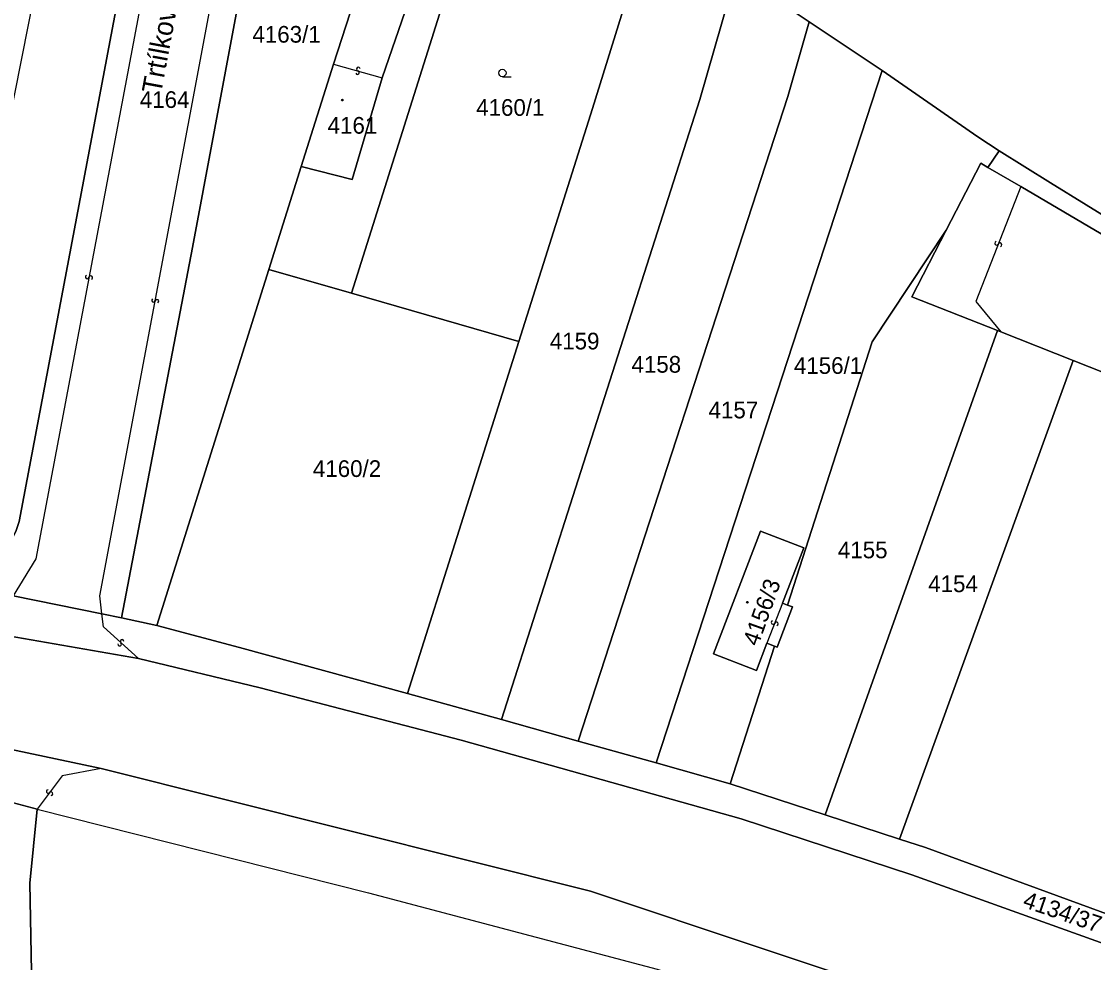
# Model space of a CAD drawing. Extents: x -598233 to -596890, y -1157848 to -1156431.
# Drawn here: x -597448.1 to -597338.9, y -1157671.9 to -1157576 of the extents above; entities that cross this region are included whole.
import ezdxf

# ---------------------------------------------------------------- set-up
doc = ezdxf.new("R2010")
doc.units = 0
for name, color, linetype in [('Level 1', 7, 'Continuous'), ('Level 11', 7, 'Continuous'), ('Level 13', 7, 'Continuous'), ('Level 3', 7, 'Continuous'), ('Level 4', 7, 'Continuous'), ('Level 5', 7, 'Continuous'), ('Level 57', 7, 'Continuous'), ('Level 60', 7, 'Continuous'), ('Vrstva 60', 7, 'Continuous')]:
    doc.layers.add(name, color=color, linetype=linetype)

msp = doc.modelspace()

# ---------------------------------------------------------------- linework, layer by layer
at = {"layer": 'Level 1'}
for points in [[(-597419.51, -1157539.31), (-597430.68, -1157599.02), (-597437.92, -1157636.75)], [(-597399.13, -1157555.01), (-597414.49, -1157603.68)], [(-597383.86, -1157565.29), (-597389.93, -1157584.86), (-597397.44, -1157608.59)], [(-597437.68, -1157570.5), (-597448.34, -1157626.95), (-597448.68, -1157627.96), (-597449.08, -1157628.75), (-597449.62, -1157629.58), (-597450.37, -1157630.49), (-597451.01, -1157631.05), (-597451.87, -1157631.68), (-597452.7, -1157632.14), (-597453.65, -1157632.52), (-597454.92, -1157632.83), (-597456.09, -1157632.92), (-597457.12, -1157632.87)], [(-597375.32, -1157571.07), (-597379, -1157583.96), (-597399.2, -1157647.11)], [(-597375.32, -1157571.07), (-597367.88, -1157576.04)], [(-597416.31, -1157580.35), (-597413.78, -1157572.49)], [(-597413.78, -1157572.49), (-597408.69, -1157573.97), (-597411.36, -1157581.74)], [(-597367.88, -1157576.04), (-597370.04, -1157583.64), (-597391.41, -1157649.3)], [(-597367.88, -1157576.04), (-597360.44, -1157581)], [(-597419.61, -1157590.79), (-597416.31, -1157580.35)], [(-597383.45, -1157651.52), (-597360.44, -1157581)], [(-597360.44, -1157581), (-597350.71, -1157587.75), (-597348.54, -1157589.17)], [(-597411.36, -1157581.74), (-597414.41, -1157592.1), (-597419.61, -1157590.79)], [(-597349.67, -1157590.87), (-597348.54, -1157589.17)], [(-597348.54, -1157589.17), (-597343.31, -1157592.43), (-597336.02, -1157596.93), (-597306.09, -1157615.82), (-597305.39, -1157615), (-597304.52, -1157615.14)], [(-597419.61, -1157590.79), (-597422.91, -1157601.26)], [(-597349.67, -1157590.87), (-597350.39, -1157590.45), (-597353.91, -1157597.27)], [(-597346.33, -1157592.83), (-597349.67, -1157590.87)], [(-597340.97, -1157610.55), (-597320.83, -1157618.5), (-597317.39, -1157609.87), (-597346.33, -1157592.83)], [(-597370.07, -1157635.44), (-597361.45, -1157608.65), (-597353.91, -1157597.27)], [(-597353.91, -1157597.27), (-597357.41, -1157604.06), (-597348.68, -1157607.5)], [(-597434.32, -1157637.51), (-597422.91, -1157601.26)], [(-597422.91, -1157601.26), (-597414.49, -1157603.68)], [(-597414.49, -1157603.68), (-597397.44, -1157608.59)], [(-597366.26, -1157656.8), (-597348.68, -1157607.5)], [(-597348.68, -1157607.5), (-597348.36, -1157607.63)], [(-597348.36, -1157607.63), (-597340.97, -1157610.55)], [(-597408.78, -1157644.44), (-597397.44, -1157608.59)], [(-597358.67, -1157659.27), (-597340.97, -1157610.55)], [(-597372.17, -1157639.34), (-597373.24, -1157642.1), (-597377.61, -1157640.42), (-597372.82, -1157627.93), (-597368.42, -1157629.63), (-597370.59, -1157635.24)], [(-597439.91, -1157636.35), (-597448.95, -1157634.52)], [(-597370.07, -1157635.44), (-597369.56, -1157635.64), (-597371.14, -1157639.74), (-597371.42, -1157639.63)], [(-597370.59, -1157635.24), (-597370.07, -1157635.44)], [(-597457.3, -1157637.23), (-597436.18, -1157640.9)], [(-597437.92, -1157636.75), (-597439.91, -1157636.35)], [(-597434.32, -1157637.51), (-597437.92, -1157636.75)], [(-597408.78, -1157644.44), (-597425.88, -1157639.75), (-597434.32, -1157637.51)], [(-597371.42, -1157639.63), (-597372.17, -1157639.34)], [(-597371.42, -1157639.63), (-597375.93, -1157653.64)], [(-597436.18, -1157640.9), (-597423.8, -1157643.87), (-597403.31, -1157649.2), (-597374.8, -1157657.21), (-597357.42, -1157662.9), (-597326.65, -1157673.96), (-597297.15, -1157684.79), (-597270.46, -1157695.74), (-597265.69, -1157697.96)], [(-597399.2, -1157647.11), (-597408.78, -1157644.44)], [(-597391.41, -1157649.3), (-597399.2, -1157647.11)], [(-597457.99, -1157648.3), (-597439.97, -1157652.08)], [(-597383.45, -1157651.52), (-597391.41, -1157649.3)], [(-597375.93, -1157653.64), (-597383.45, -1157651.52)], [(-597337.71, -1157682.1), (-597390.15, -1157664.59), (-597439.97, -1157652.08)], [(-597366.26, -1157656.8), (-597375.93, -1157653.64)], [(-597453.17, -1157654.48), (-597446.51, -1157656.23)], [(-597446.51, -1157656.23), (-597447.26, -1157663.77), (-597446.18, -1157721.5), (-597439.5, -1157735.11), (-597440.8, -1157749.81), (-597441.39, -1157757.1), (-597445.29, -1157799.48), (-597444.76, -1157801.04), (-597443.5, -1157801.77), (-597424.08, -1157803.13), (-597410.52, -1157804.32), (-597407.14, -1157805), (-597404.46, -1157806.32), (-597402.73, -1157808.02), (-597393.66, -1157818.32), (-597392.48, -1157819.39), (-597391.68, -1157819.71)], [(-597446.51, -1157656.23), (-597412.77, -1157664.74), (-597383.36, -1157672.54)], [(-597358.67, -1157659.27), (-597366.26, -1157656.8)], [(-597325.9, -1157671.16), (-597356.03, -1157660.15), (-597358.67, -1157659.27)]]:
    msp.add_lwpolyline(points, dxfattribs=at)
at = {"layer": 'Level 13'}
for centre, start, end in [((-597413.89, -1157581.22), 201.4731, 74.0631), ((-597413.79, -1157580.86), 21.6876, 253.7856), ((-597348.78, -1157598.61), 105.8487, 338.4387), ((-597348.44, -1157598.75), 286.0631, 158.1611), ((-597441.4, -1157602.03), 116.4759, 349.0659), ((-597441.04, -1157602.1), 296.6904, 168.7884), ((-597434.66, -1157604.43), 116.745, 348.843), ((-597434.3, -1157604.5), 296.5306, 169.1206), ((-597371.55, -1157637.22), 106.0833, 338.6733), ((-597371.21, -1157637.36), 286.2978, 158.3958), ((-597438.1, -1157639.42), 175.2268, 47.3248), ((-597437.85, -1157639.14), 355.0123, 227.6023), ((-597445.39, -1157654.43), 90.126, 322.716), ((-597445.09, -1157654.65), 270.3405, 142.4384)]:
    msp.add_arc(centre, 0.184, start, end, dxfattribs=at)
at = {"layer": 'Level 3'}
for points in [[(-597427.98, -1157532.17), (-597435.81, -1157573.38), (-597446.63, -1157630.74), (-597448.95, -1157634.52)], [(-597439.91, -1157636.35), (-597440.12, -1157634.5), (-597428.85, -1157574.44), (-597421.33, -1157537.67)], [(-597437.68, -1157570.5), (-597445.96, -1157568.95), (-597456.74, -1157623.29), (-597467.19, -1157621.72)], [(-597416.31, -1157580.35), (-597411.36, -1157581.74)], [(-597346.33, -1157592.83), (-597350.89, -1157604.52), (-597348.36, -1157607.63)], [(-597370.59, -1157635.24), (-597372.17, -1157639.34)], [(-597436.18, -1157640.9), (-597439.76, -1157637.66), (-597439.91, -1157636.35)], [(-597439.97, -1157652.08), (-597443.96, -1157652.85), (-597446.51, -1157656.23)]]:
    msp.add_lwpolyline(points, dxfattribs=at)
at = {"layer": 'Level 5'}
msp.add_line((-597399.12, -1157581.64), (-597398.24, -1157581.64), dxfattribs=at)
for centre, radius in [((-597399.12, -1157581.26), 0.375), ((-597415.42, -1157584.02), 0.09), ((-597415.42, -1157584.02), 0.0521), ((-597374.17, -1157635.16), 0.09), ((-597374.17, -1157635.16), 0.0521)]:
    msp.add_circle(centre, radius, dxfattribs=at)
at = {"layer": 'Level 60'}
for points in [[(-597419.51, -1157539.31), (-597430.68, -1157599.02), (-597437.92, -1157636.75), (-597439.91, -1157636.35), (-597448.95, -1157634.52), (-597457.12, -1157632.87), (-597456.09, -1157632.92), (-597454.92, -1157632.83), (-597453.65, -1157632.52), (-597452.7, -1157632.14), (-597451.87, -1157631.68), (-597451.01, -1157631.05), (-597450.37, -1157630.49), (-597449.62, -1157629.58), (-597449.08, -1157628.75), (-597448.68, -1157627.96), (-597448.34, -1157626.95), (-597437.68, -1157570.5)], [(-597437.68, -1157570.5), (-597448.34, -1157626.95), (-597448.68, -1157627.96), (-597449.08, -1157628.75), (-597449.62, -1157629.58), (-597450.37, -1157630.49), (-597451.01, -1157631.05), (-597451.87, -1157631.68), (-597452.7, -1157632.14), (-597453.65, -1157632.52), (-597454.92, -1157632.83), (-597456.09, -1157632.92), (-597457.12, -1157632.87), (-597466.33, -1157630.83), (-597487.79, -1157626.41), (-597506.02, -1157622.77), (-597511.08, -1157621.8), (-597585.99, -1157606.84), (-597594, -1157605.23), (-597610.38, -1157601.88), (-597649.27, -1157593.89)], [(-597336.02, -1157596.93), (-597343.31, -1157592.43), (-597348.54, -1157589.17), (-597350.71, -1157587.75), (-597360.44, -1157581), (-597367.88, -1157576.04), (-597375.32, -1157571.07)], [(-597448.95, -1157634.52), (-597439.91, -1157636.35), (-597437.92, -1157636.75), (-597434.32, -1157637.51), (-597425.88, -1157639.75), (-597408.78, -1157644.44), (-597399.2, -1157647.11), (-597391.41, -1157649.3), (-597383.45, -1157651.52), (-597375.93, -1157653.64), (-597366.26, -1157656.8), (-597358.67, -1157659.27), (-597356.03, -1157660.15), (-597325.9, -1157671.16)], [(-597326.65, -1157673.96), (-597357.42, -1157662.9), (-597374.8, -1157657.21), (-597403.31, -1157649.2), (-597423.8, -1157643.87), (-597436.18, -1157640.9), (-597457.3, -1157637.23)], [(-597446.18, -1157721.5), (-597447.26, -1157663.77), (-597446.51, -1157656.23), (-597412.77, -1157664.74), (-597383.36, -1157672.54)]]:
    msp.add_lwpolyline(points, dxfattribs=at)
for points in [[(-597430.68, -1157599.02), (-597419.51, -1157539.31), (-597413.31, -1157544.19), (-597406.72, -1157549.47), (-597413.78, -1157572.49), (-597416.31, -1157580.35), (-597419.61, -1157590.79), (-597422.91, -1157601.26), (-597434.32, -1157637.51), (-597437.92, -1157636.75)], [(-597408.69, -1157573.97), (-597413.78, -1157572.49), (-597406.72, -1157549.47), (-597403.51, -1157552.09), (-597399.13, -1157555.01), (-597414.49, -1157603.68), (-597422.91, -1157601.26), (-597419.61, -1157590.79), (-597414.41, -1157592.1), (-597411.36, -1157581.74)], [(-597383.86, -1157565.29), (-597389.93, -1157584.86), (-597397.44, -1157608.59), (-597414.49, -1157603.68), (-597399.13, -1157555.01)], [(-597375.32, -1157571.07), (-597379, -1157583.96), (-597399.2, -1157647.11), (-597408.78, -1157644.44), (-597397.44, -1157608.59), (-597389.93, -1157584.86), (-597383.86, -1157565.29)], [(-597367.88, -1157576.04), (-597370.04, -1157583.64), (-597391.41, -1157649.3), (-597399.2, -1157647.11), (-597379, -1157583.96), (-597375.32, -1157571.07)], [(-597419.61, -1157590.79), (-597416.31, -1157580.35), (-597413.78, -1157572.49), (-597408.69, -1157573.97), (-597411.36, -1157581.74), (-597414.41, -1157592.1)], [(-597370.04, -1157583.64), (-597367.88, -1157576.04), (-597360.44, -1157581), (-597383.45, -1157651.52), (-597391.41, -1157649.3)], [(-597368.42, -1157629.63), (-597372.82, -1157627.93), (-597377.61, -1157640.42), (-597373.24, -1157642.1), (-597372.17, -1157639.34), (-597371.42, -1157639.63), (-597375.93, -1157653.64), (-597383.45, -1157651.52), (-597360.44, -1157581), (-597350.71, -1157587.75), (-597348.54, -1157589.17), (-597349.67, -1157590.87), (-597350.39, -1157590.45), (-597353.91, -1157597.27), (-597361.45, -1157608.65), (-597370.07, -1157635.44), (-597370.59, -1157635.24)], [(-597304.52, -1157615.14), (-597325, -1157668.78), (-597325.75, -1157670.8), (-597325.9, -1157671.16), (-597356.03, -1157660.15), (-597358.67, -1157659.27), (-597340.97, -1157610.55), (-597320.83, -1157618.5), (-597317.39, -1157609.87), (-597346.33, -1157592.83), (-597349.67, -1157590.87), (-597348.54, -1157589.17), (-597343.31, -1157592.43), (-597336.02, -1157596.93), (-597306.09, -1157615.82), (-597305.39, -1157615)], [(-597348.68, -1157607.5), (-597357.41, -1157604.06), (-597353.91, -1157597.27), (-597350.39, -1157590.45), (-597349.67, -1157590.87), (-597346.33, -1157592.83), (-597317.39, -1157609.87), (-597320.83, -1157618.5), (-597340.97, -1157610.55), (-597348.36, -1157607.63)], [(-597366.26, -1157656.8), (-597375.93, -1157653.64), (-597371.42, -1157639.63), (-597371.14, -1157639.74), (-597369.56, -1157635.64), (-597370.07, -1157635.44), (-597361.45, -1157608.65), (-597353.91, -1157597.27), (-597357.41, -1157604.06), (-597348.68, -1157607.5)], [(-597408.78, -1157644.44), (-597425.88, -1157639.75), (-597434.32, -1157637.51), (-597422.91, -1157601.26), (-597414.49, -1157603.68), (-597397.44, -1157608.59)], [(-597358.67, -1157659.27), (-597366.26, -1157656.8), (-597348.68, -1157607.5), (-597348.36, -1157607.63), (-597340.97, -1157610.55)], [(-597373.24, -1157642.1), (-597377.61, -1157640.42), (-597372.82, -1157627.93), (-597368.42, -1157629.63), (-597370.59, -1157635.24), (-597370.07, -1157635.44), (-597369.56, -1157635.64), (-597371.14, -1157639.74), (-597371.42, -1157639.63), (-597372.17, -1157639.34)]]:
    msp.add_lwpolyline(points, close=True, dxfattribs=at)
at = {"layer": 'Vrstva 60'}
for points in [[(-597117.85, -1157772.55), (-597172.78, -1157744.55), (-597189.92, -1157735.64), (-597200.42, -1157730.59), (-597203.17, -1157729.43), (-597220.64, -1157720.4), (-597251.21, -1157706.08), (-597266.03, -1157698.72), (-597265.69, -1157697.96), (-597270.46, -1157695.74), (-597297.15, -1157684.79), (-597326.65, -1157673.96), (-597357.42, -1157662.9), (-597374.8, -1157657.21), (-597403.31, -1157649.2), (-597423.8, -1157643.87), (-597436.18, -1157640.9), (-597457.3, -1157637.23), (-597508.21, -1157627.05), (-597565.01, -1157615.5), (-597619.03, -1157604.22), (-597671.31, -1157593.83)], [(-597674.27, -1157604.65), (-597621.93, -1157615.29), (-597566.92, -1157626.51), (-597510.31, -1157637.9), (-597457.99, -1157648.3), (-597439.97, -1157652.08), (-597390.15, -1157664.59), (-597337.71, -1157682.1), (-597321.34, -1157688.54), (-597306.45, -1157694.39), (-597280.11, -1157704.64), (-597260.41, -1157713.03), (-597206.41, -1157739.84), (-597194.09, -1157745.8), (-597142.37, -1157771.55), (-597092.94, -1157796.34)], [(-597092.94, -1157796.34), (-597142.37, -1157771.55), (-597194.09, -1157745.8), (-597206.41, -1157739.84), (-597260.41, -1157713.03), (-597280.11, -1157704.64), (-597306.45, -1157694.39), (-597321.34, -1157688.54), (-597337.71, -1157682.1), (-597390.15, -1157664.59), (-597439.97, -1157652.08), (-597457.99, -1157648.3), (-597510.31, -1157637.9), (-597566.92, -1157626.51), (-597621.93, -1157615.29), (-597674.27, -1157604.65)], [(-597449.18, -1157822.18), (-597439.1, -1157819.97), (-597433.6, -1157818.73), (-597429.73, -1157818.13), (-597425.5, -1157817.91), (-597420.04, -1157818), (-597391.68, -1157819.71), (-597392.48, -1157819.39), (-597393.66, -1157818.32), (-597402.73, -1157808.02), (-597404.46, -1157806.32), (-597407.14, -1157805), (-597410.52, -1157804.32), (-597424.08, -1157803.13), (-597443.5, -1157801.77), (-597444.76, -1157801.04), (-597445.29, -1157799.48), (-597441.39, -1157757.1), (-597440.8, -1157749.81), (-597439.5, -1157735.11), (-597446.18, -1157721.5), (-597447.26, -1157663.77), (-597446.51, -1157656.23), (-597453.17, -1157654.48)], [(-597453.17, -1157654.48), (-597446.51, -1157656.23), (-597412.77, -1157664.74), (-597383.36, -1157672.54), (-597379.43, -1157673.81), (-597374.36, -1157675.49), (-597370.47, -1157676.78), (-597370.39, -1157675.84), (-597359.84, -1157679.31), (-597348.25, -1157683.38), (-597347.44, -1157684.71), (-597337.67, -1157688.07), (-597337.24, -1157688.24), (-597327.21, -1157692.17), (-597323.49, -1157693.63), (-597308.23, -1157699.6), (-597274.42, -1157713.03), (-597265.13, -1157717.22), (-597259.96, -1157719.55), (-597205.92, -1157746.65), (-597200.4, -1157749.35), (-597146.9, -1157775.78), (-597141.19, -1157778.61), (-597090.18, -1157803.96)]]:
    msp.add_lwpolyline(points, dxfattribs=at)

# ---------------------------------------------------------------- texts
at = {"layer": 'Level 11'}
msp.add_text('Trtílkova', height=2, rotation=79.4496, dxfattribs=at).set_placement((-597433.89, -1157583.45))
at = {"layer": 'Level 4'}
for s, p in [('4163/1', (-597424.58, -1157578.17)), ('4164', (-597436.05, -1157584.82)), ('4160/1', (-597401.79, -1157585.62)), ('4161', (-597416.92, -1157587.44)), ('4159', (-597394.29, -1157609.41)), ('4158', (-597385.97, -1157611.78)), ('4156/1', (-597369.43, -1157611.9)), ('4157', (-597378.12, -1157616.43)), ('4160/2', (-597418.42, -1157622.4)), ('4155', (-597364.95, -1157630.68)), ('4154', (-597355.75, -1157634.13))]:
    msp.add_text(s, height=1.7, dxfattribs=at).set_placement(p)
msp.add_text('4156/3', height=1.7, rotation=70.4046, dxfattribs=at).set_placement((-597373.08, -1157639.72))
at = {"layer": 'Level 57'}
msp.add_text('4134/37', height=1.7, rotation=341, dxfattribs=at).set_placement((-597346.22, -1157666.16))

doc.saveas('drawing.dxf')
